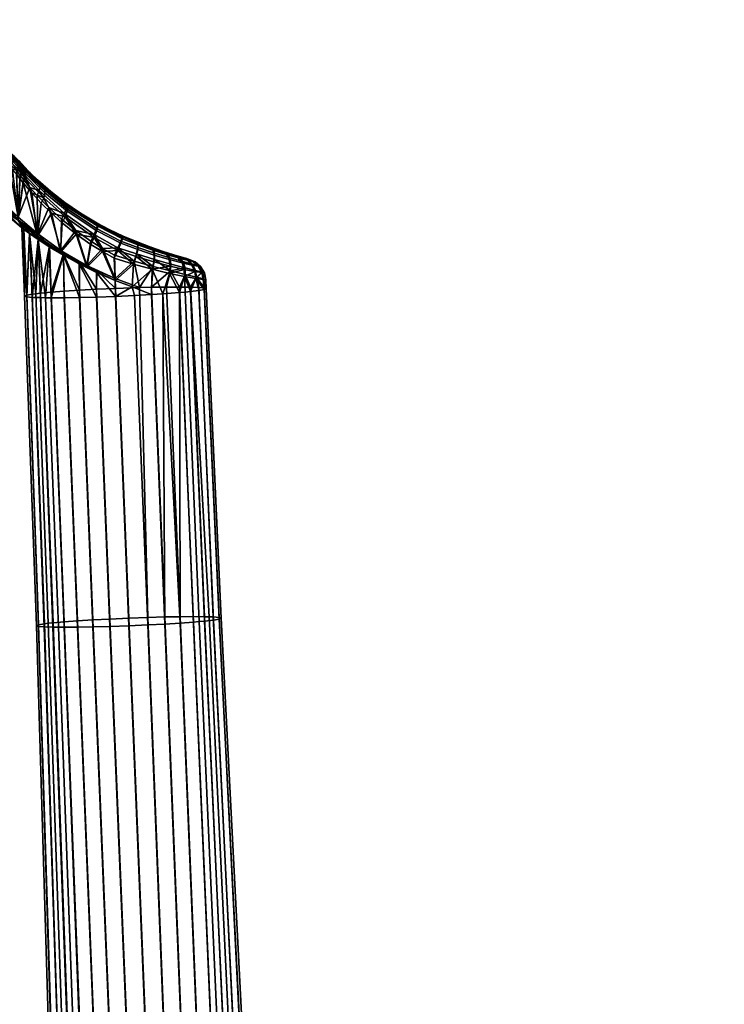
# Model space of a CAD drawing. Header units: millimetres. Extents: x -339 to 339, y -344 to 363.
# Tile 457 of 471: x 240 to 337, y 95 to 230. Entities that reach past the tile are written whole.
import ezdxf

# ---------------------------------------------------------------- set-up
doc = ezdxf.new("R2010")
doc.units = ezdxf.units.MM
doc.header["$MEASUREMENT"] = 0
doc.layers.add('kolecka', color=250, linetype='Continuous')
doc.layers.add('podrucky', color=7, linetype='Continuous')

msp = doc.modelspace()

# ---------------------------------------------------------------- meshes
at = {"layer": 'kolecka'}
mesh = msp.add_polyface(dxfattribs=at)
corners = [(188.55, 255.19, 30.25), (186.9, 255.31, 30.33), (187.1, 255.5, 26.13), (188.76, 255.4, 26.09), (190.3, 255.08, 30.19), (190.46, 255.31, 26.06), (190.13, 255.17, 34.33), (188.34, 255.35, 34.41), (192.12, 255.01, 30.15), (192.21, 255.26, 26.04), (192.02, 255.05, 34.27), (191.93, 255.18, 38.39), (189.97, 255.39, 38.45), (193.97, 254.98, 30.14), (193.97, 255.24, 26.03), (193.97, 255, 34.26), (193.97, 255.11, 38.37), (193.97, 255.26, 42.49), (191.84, 255.38, 42.51), (195.82, 255.01, 30.15), (195.73, 255.26, 26.04), (195.91, 255.05, 34.27), (196.01, 255.18, 38.39), (196.1, 255.38, 42.51), (197.64, 255.08, 30.19), (197.47, 255.31, 26.06), (197.81, 255.17, 34.33), (197.97, 255.39, 38.45), (199.39, 255.19, 30.25), (199.18, 255.4, 26.09), (199.59, 255.35, 34.41), (201.04, 255.31, 30.33), (200.84, 255.5, 26.13), (322.85, -53.56, 32.2), (322.85, -53.5, 28.71), (304.85, -53.5, 28.71), (304.85, -53.56, 32.2), (322.85, -54.02, 35.67), (304.85, -54.02, 35.67), (324.85, -53.98, 24.54), (324.85, -53.48, 30), (335.85, -53.6, 27.3), (335.85, -53.98, 24.54), (324.85, -53.98, 35.46), (335.85, -53.6, 32.7), (335.85, -53.48, 30), (335.85, -53.98, 35.46), (336.95, -53.69, 30), (336.95, -54.21, 24.42), (302.85, -53.98, 24.54), (291.85, -53.6, 27.3), (291.85, -53.48, 30), (302.85, -53.48, 30), (291.85, -53.6, 32.7), (302.85, -53.98, 35.46), (291.85, -53.98, 24.54), (290.74, -53.69, 30), (290.74, -54.26, 35.81)]
mesh.append_faces([[corners[k] for k in face] for face in [(0, 1, 2, 3), (4, 0, 3, 5), (6, 7, 0, 4), (8, 4, 5, 9), (10, 6, 4, 8), (11, 12, 6, 10), (13, 8, 9, 14), (15, 10, 8, 13), (16, 11, 10, 15), (17, 18, 11, 16), (19, 13, 14, 20), (21, 15, 13, 19), (22, 16, 15, 21), (23, 17, 16, 22), (24, 19, 20, 25), (26, 21, 19, 24), (27, 22, 21, 26), (28, 24, 25, 29), (30, 26, 24, 28), (31, 28, 29, 32), (33, 34, 35, 36), (37, 33, 36, 38), (39, 40, 41, 42), (40, 43, 44, 45), (43, 46, 44, 44), (45, 41, 40, 40), (47, 41, 45, 45), (47, 45, 44, 44), (47, 48, 41, 41), (49, 50, 51, 52), (52, 51, 53, 54), (49, 55, 50, 50), (56, 51, 50, 50), (56, 53, 51, 51), (56, 57, 53, 53)]])
at = {"layer": 'podrucky'}
mesh = msp.add_polyface(dxfattribs=at)
corners = [(238.23, 204.57, 700.92), (239.79, 203.01, 698.83), (238.46, 210.52, 699.89), (237.29, 211.65, 701.83), (236.99, 205.99, 703.29), (236.4, 212.5, 703.95), (235.69, 207.67, 706.18), (236.64, 206.46, 704.21), (238.24, 204.18, 659.27), (236.99, 205.58, 656.83), (237.26, 211.23, 657.7), (239, 209.52, 660.5), (239.79, 202.66, 661.44), (238.49, 210.05, 659.79), (237.85, 210.68, 658.78), (236.75, 211.71, 656.57), (236.57, 206.12, 655.7), (235.69, 205.63, 680.2), (235.69, 206.01, 666.23), (236.99, 204.75, 666.15), (236.99, 204.36, 680.21), (234.46, 206.68, 680.19), (234.46, 207.05, 666.3), (231.32, 208.37, 680.17), (231.32, 208.75, 666.4), (239.79, 202.59, 694.47), (236.99, 205.02, 694.27), (235.69, 206.28, 694.16), (234.46, 207.32, 694.08), (231.32, 209.01, 693.93), (238.24, 204.18, 659.27), (239.79, 202.66, 661.44), (236.99, 205.58, 656.83), (234.46, 208.52, 652.01), (235.69, 207.22, 653.76), (234.46, 207.97, 656.23), (236.57, 206.12, 655.7), (235.69, 206.71, 658.01), (240.55, 201.31, 677.64), (231.32, 210.14, 652.7), (240.58, 201.33, 682.8), (238.23, 204.57, 700.92), (236.99, 205.99, 703.29), (235.69, 207.09, 701.94), (234.46, 208.36, 703.57), (235.69, 207.67, 706.18), (236.64, 206.46, 704.21), (234.37, 209.06, 707.87)]
mesh.append_faces([[corners[k] for k in face] for face in [(0, 1, 2, 2), (3, 4, 0, 0), (5, 6, 7, 7), (8, 9, 10, 10), (11, 12, 8, 8), (11, 8, 13, 13), (14, 13, 8, 8), (15, 10, 9, 9), (15, 9, 16, 16), (17, 18, 19, 20), (21, 22, 18, 17), (23, 24, 22, 21), (25, 26, 20, 20), (27, 17, 20, 26), (28, 21, 17, 27), (29, 23, 21, 28), (19, 30, 31, 31), (32, 30, 19, 19), (33, 34, 35, 35), (36, 37, 34, 34), (32, 19, 37, 37), (18, 37, 19, 19), (37, 35, 34, 34), (36, 32, 37, 37), (37, 18, 22, 35), (38, 20, 19, 19), (22, 39, 35, 35), (40, 25, 20, 20), (41, 26, 25, 25), (26, 41, 42, 42), (43, 26, 42, 42), (27, 43, 44, 28), (43, 27, 26, 26), (44, 43, 45, 45), (46, 45, 43, 43), (47, 44, 45, 45), (43, 42, 46, 46)]])
mesh = msp.add_polyface(dxfattribs=at)
corners = [(239.88, 210.47, 663.91), (239.19, 211.17, 663.25), (239.19, 210.93, 666.54), (238.46, 211.84, 662.5), (239.19, 210.56, 680.15), (240.42, 209.39, 680.16), (240.42, 209.76, 666.47), (240.42, 209.9, 664.47), (240.42, 209.88, 692), (239.19, 211.19, 693.75), (237.7, 212.78, 697.98), (239.19, 211.44, 696.44), (239.9, 210.72, 695.81), (241.43, 209.12, 694.37), (241.41, 208.87, 691.06), (240.42, 210.15, 695.31), (238.49, 211.47, 660.61), (239.71, 210.24, 662.06), (239.71, 209.6, 661.55), (238.59, 210.77, 660.14), (239, 209.52, 660.5), (238.2, 212.05, 661.15), (239.53, 210.78, 662.65), (240.7, 209.53, 663.82), (240.81, 209.01, 663.18), (240.31, 209.57, 662.67), (240.18, 210.09, 663.29), (240.25, 208.96, 662.14), (241.73, 208.58, 665.77), (240.29, 209.91, 697.05), (240.24, 209.35, 697.59), (240.71, 208.79, 697.15), (240.78, 209.35, 696.59), (240.17, 210.38, 696.43), (240.68, 209.82, 695.96), (239.69, 210.59, 697.62), (238.42, 211.86, 699.05), (238.53, 211.21, 699.53), (239.69, 210, 698.16), (239.53, 209.37, 698.55), (239.47, 211.08, 697.04), (238.13, 212.41, 698.52)]
mesh.append_faces([[corners[k] for k in face] for face in [(0, 1, 2, 2), (3, 2, 1, 1), (4, 5, 6, 2), (6, 7, 0, 0), (6, 0, 2, 2), (8, 5, 4, 9), (10, 11, 9, 9), (9, 11, 12, 12), (8, 9, 12, 12), (13, 14, 8, 8), (8, 15, 13, 13), (15, 8, 12, 12), (16, 17, 18, 19), (19, 18, 20, 20), (21, 3, 22, 22), (22, 3, 1, 1), (17, 16, 21, 22), (23, 24, 25, 26), (27, 18, 17, 25), (22, 26, 25, 17), (1, 0, 26, 22), (0, 7, 23, 26), (28, 23, 7, 7), (29, 30, 31, 32), (33, 29, 32, 34), (33, 35, 29, 29), (15, 12, 33, 34), (36, 37, 35, 35), (30, 29, 38, 38), (30, 38, 39, 39), (29, 35, 38, 38), (37, 39, 38, 38), (37, 38, 35, 35), (12, 40, 33, 33), (12, 11, 40, 40), (33, 40, 35, 35), (41, 40, 11, 11), (41, 35, 40, 40)]])
mesh = msp.add_polyface(dxfattribs=at)
corners = [(242.48, 200.7, 696.37), (241.4, 207.09, 696.79), (239.79, 203.01, 698.83), (240.49, 208.2, 697.58), (240.04, 208.75, 698.01), (239.53, 209.37, 698.55), (238.46, 210.52, 699.89), (239.79, 202.66, 661.44), (240.48, 207.75, 662.22), (242.46, 200.41, 664.05), (241.67, 206.34, 663.34), (239.53, 208.93, 661.16), (239, 209.52, 660.5), (240.03, 208.32, 661.73), (242.46, 200.41, 664.05), (241.32, 200.74, 675.28), (239.79, 202.66, 661.44), (236.99, 204.75, 666.15), (240.55, 201.31, 677.64), (236.99, 204.36, 680.21), (240.29, 201.52, 680.24), (239.79, 202.59, 694.47), (240.58, 201.33, 682.8), (241.36, 200.81, 685.17), (242.55, 200.03, 687.29), (242.48, 200.7, 696.37), (239.79, 203.01, 698.83), (238.23, 204.57, 700.92), (241.41, 208.45, 680.17), (241.41, 208.69, 668.79), (240.42, 209.76, 666.47), (240.42, 209.39, 680.16), (240.42, 209.88, 692), (241.41, 208.87, 691.06), (241.73, 208.58, 665.77), (240.42, 209.9, 664.47), (239.71, 209.6, 661.55), (240.81, 209.01, 663.18), (240.73, 208.39, 662.63), (240.25, 208.96, 662.14), (240.31, 209.57, 662.67), (243.31, 205.66, 664.77), (240.78, 209.35, 696.59), (240.71, 208.79, 697.15), (242.68, 206.66, 695.62), (242.81, 207.28, 695), (240.68, 209.82, 695.96), (242.74, 207.78, 694.26), (240.24, 209.35, 697.59), (241.43, 209.12, 694.37), (240.42, 210.15, 695.31)]
mesh.append_faces([[corners[k] for k in face] for face in [(0, 1, 2, 2), (3, 2, 1, 1), (4, 2, 3, 3), (2, 4, 5, 5), (6, 2, 5, 5), (7, 8, 9, 9), (8, 10, 9, 9), (11, 7, 12, 12), (11, 13, 7, 7), (7, 13, 8, 8), (14, 15, 16, 16), (17, 16, 18, 18), (15, 18, 16, 16), (19, 18, 20, 20), (21, 22, 23, 23), (21, 23, 24, 24), (24, 25, 21, 21), (25, 26, 21, 21), (21, 26, 27, 27), (22, 19, 20, 20), (28, 29, 30, 31), (31, 32, 33, 28), (29, 34, 30, 30), (35, 30, 34, 34), (12, 36, 11, 11), (37, 38, 39, 40), (13, 11, 36, 39), (39, 38, 8, 13), (8, 38, 10, 10), (41, 10, 38, 38), (42, 43, 44, 45), (46, 42, 45, 47), (1, 44, 43, 43), (4, 3, 43, 48), (5, 4, 48, 48), (1, 43, 3, 3), (47, 49, 50, 46)]])
mesh = msp.add_polyface(dxfattribs=at)
corners = [(244, 204.34, 695.05), (242.48, 200.7, 696.37), (245.66, 198.44, 694.53), (242.38, 206, 696.06), (245.76, 202.74, 694.21), (241.4, 207.09, 696.79), (244.35, 203.56, 665.28), (245.83, 202.22, 666.08), (245.61, 198.19, 666.07), (242.46, 200.41, 664.05), (242.96, 204.93, 664.37), (241.67, 206.34, 663.34), (242.51, 199.92, 673.19), (241.32, 200.74, 675.28), (242.46, 200.41, 664.05), (241.73, 208.58, 665.77), (241.41, 208.69, 668.79), (243.14, 207.27, 666.96), (241.41, 208.87, 691.06), (242.5, 208.09, 693.51), (244.28, 206.53, 692.32), (241.43, 209.12, 694.37), (243.47, 206.36, 665.4), (243.31, 205.66, 664.77), (240.73, 208.39, 662.63), (240.81, 209.01, 663.18), (243.41, 206.92, 666.16), (240.7, 209.53, 663.82), (246.51, 203.85, 667.11), (246.26, 203.06, 666.44), (246.52, 204.44, 668), (244.67, 205.99, 668.01), (246.3, 204.75, 668.93), (242.81, 207.28, 695), (242.68, 206.66, 695.62), (246.16, 203.52, 693.8), (246.39, 204.24, 693.11), (242.74, 207.78, 694.26), (246.4, 204.76, 692.24), (246.21, 205.02, 691.33), (241.41, 208.45, 680.17)]
mesh.append_faces([[corners[k] for k in face] for face in [(0, 1, 2, 2), (1, 0, 3, 3), (0, 2, 4, 4), (3, 5, 1, 1), (6, 7, 8, 8), (9, 10, 6, 6), (6, 8, 9, 9), (10, 9, 11, 11), (12, 13, 14, 14), (15, 16, 17, 17), (18, 19, 20, 20), (18, 21, 19, 19), (22, 23, 24, 25), (26, 22, 25, 27), (28, 29, 23, 22), (30, 28, 22, 26), (23, 10, 11, 11), (26, 27, 15, 15), (15, 17, 26, 26), (6, 10, 23, 23), (29, 7, 6, 6), (17, 31, 26, 26), (26, 31, 32, 30), (6, 23, 29, 29), (33, 34, 35, 36), (37, 33, 36, 38), (38, 39, 20, 20), (34, 3, 0, 0), (3, 34, 5, 5), (37, 38, 20, 20), (37, 20, 19, 19), (37, 19, 21, 21), (34, 0, 35, 35), (31, 20, 39, 39), (40, 17, 16, 16), (18, 20, 40, 40), (40, 31, 17, 17), (20, 31, 40, 40)]])
mesh = msp.add_polyface(dxfattribs=at)
corners = [(247.7, 201.17, 693.53), (245.76, 202.74, 694.21), (245.66, 198.44, 694.53), (247.75, 200.69, 666.87), (245.61, 198.19, 666.07), (245.83, 202.22, 666.08), (250.62, 201.13, 668.4), (250.26, 200.22, 667.71), (246.26, 203.06, 666.44), (246.51, 203.85, 667.11), (250.75, 201.75, 669.41), (246.52, 204.44, 668), (249.79, 199.26, 667.44), (254.15, 200.05, 669.78), (253.89, 199.41, 668.71), (246.3, 204.75, 668.93), (248.41, 203.33, 669.83), (250.65, 201.99, 670.49), (252.4, 201.08, 670.8), (254.2, 200.24, 670.93), (254.23, 200.41, 689.68), (254.15, 200.28, 690.8), (256.15, 199.61, 689.49), (246.39, 204.24, 693.11), (246.16, 203.52, 693.8), (250.22, 200.63, 692.74), (250.56, 201.45, 692.02), (246.4, 204.76, 692.24), (250.7, 202, 691.02), (253.89, 199.71, 691.86), (253.48, 198.81, 692.58), (249.77, 199.72, 693.07), (252.4, 201.26, 689.74), (250.63, 202.19, 689.97), (248.35, 203.55, 690.53), (246.21, 205.02, 691.33), (244, 204.34, 695.05), (256.1, 199.44, 671.19), (244.67, 205.99, 668.01)]
mesh.append_faces([[corners[k] for k in face] for face in [(0, 1, 2, 2), (3, 4, 5, 5), (6, 7, 8, 9), (10, 6, 9, 11), (8, 3, 5, 5), (7, 3, 8, 8), (12, 3, 7, 7), (10, 13, 14, 6), (11, 15, 16, 16), (16, 10, 11, 11), (10, 16, 17, 17), (13, 10, 18, 18), (10, 17, 18, 18), (13, 18, 19, 19), (20, 21, 22, 22), (23, 24, 25, 26), (27, 23, 26, 28), (29, 26, 25, 30), (25, 24, 0, 0), (1, 0, 24, 24), (31, 25, 0, 0), (26, 29, 21, 28), (21, 20, 32, 28), (28, 32, 33, 33), (33, 34, 28, 28), (27, 28, 34, 34), (27, 34, 35, 35), (36, 1, 24, 24), (20, 37, 19, 19), (19, 32, 20, 20), (32, 19, 18, 18), (18, 33, 32, 32), (33, 18, 17, 17), (17, 34, 33, 33), (34, 17, 16, 16), (16, 35, 34, 34), (35, 16, 15, 15), (35, 15, 38, 38)]])
mesh = msp.add_polyface(dxfattribs=at)
corners = [(249.77, 199.72, 693.07), (247.7, 201.17, 693.53), (249.24, 196.37, 693.36), (251.38, 198.71, 692.88), (245.66, 198.44, 694.53), (245.61, 198.19, 666.07), (247.75, 200.69, 666.87), (249.21, 196.12, 667.42), (249.79, 199.26, 667.44), (248.19, 196.57, 668.82), (248.2, 191.95, 669.1), (246, 197.76, 669.92), (244.33, 191.91, 671.73), (244.05, 198.92, 671.43), (243.55, 191.91, 672.59), (242.51, 199.92, 673.19), (241.7, 191.97, 675.61), (241.32, 200.74, 675.28), (240.95, 192.04, 677.96), (240.55, 201.31, 677.64), (240.95, 192.27, 683.18), (240.29, 201.52, 680.24), (240.67, 192.15, 680.57), (241.7, 192.4, 685.53), (241.36, 200.81, 685.17), (242.84, 192.54, 687.6), (242.55, 200.03, 687.29), (242.23, 192.47, 686.6), (244.33, 192.68, 689.39), (244.07, 199.08, 689.12), (248.2, 192.95, 692.02), (246.01, 197.96, 690.72), (246.12, 192.82, 690.88), (240.58, 201.33, 682.8), (248.2, 196.8, 691.92), (245.61, 198.19, 666.07), (244.05, 198.92, 671.43), (242.46, 200.41, 664.05), (248.19, 196.57, 668.82), (246, 197.76, 669.92), (249.21, 196.12, 667.42), (250.58, 195.41, 668.16), (242.51, 199.92, 673.19), (249.24, 196.37, 693.36), (248.2, 196.8, 691.92), (250.59, 195.66, 692.68), (245.66, 198.44, 694.53), (246.01, 197.96, 690.72), (244.07, 199.08, 689.12), (242.48, 200.7, 696.37), (242.55, 200.03, 687.29)]
mesh.append_faces([[corners[k] for k in face] for face in [(0, 1, 2, 2), (3, 0, 2, 2), (1, 4, 2, 2), (5, 6, 7, 7), (6, 8, 7, 7), (9, 10, 11, 11), (11, 12, 13, 13), (14, 15, 13, 13), (15, 16, 17, 17), (17, 18, 19, 19), (17, 16, 18, 18), (20, 21, 22, 22), (23, 24, 20, 20), (25, 26, 27, 27), (28, 29, 25, 25), (27, 24, 23, 23), (30, 31, 32, 32), (33, 20, 24, 24), (33, 21, 20, 20), (22, 21, 19, 19), (24, 27, 26, 26), (25, 29, 26, 26), (29, 28, 31, 31), (34, 31, 30, 30), (18, 22, 19, 19), (35, 36, 37, 37), (38, 39, 35, 35), (40, 41, 38, 38), (35, 39, 36, 36), (37, 36, 42, 42), (38, 35, 40, 40), (43, 44, 45, 45), (44, 46, 47, 47), (43, 46, 44, 44), (48, 49, 50, 50), (47, 46, 48, 48), (48, 46, 49, 49)]])
mesh = msp.add_polyface(dxfattribs=at)
corners = [(253.12, 194.57, 692.98), (256.48, 193.31, 692.58), (255.73, 196.97, 692.57), (258.35, 196.23, 691.72), (251.38, 198.71, 692.88), (249.24, 196.37, 693.36), (253.04, 197.8, 692.84), (255.45, 193.41, 668.22), (255.66, 196.55, 668.16), (258.23, 195.85, 669.04), (253.14, 194.3, 667.97), (249.21, 196.12, 667.42), (251.38, 198.27, 667.71), (253.01, 197.36, 667.83), (249.79, 199.26, 667.44), (250.56, 192.01, 668.34), (248.19, 196.57, 668.82), (250.58, 195.41, 668.16), (250.59, 195.66, 692.68), (248.2, 196.8, 691.92), (250.56, 193.08, 692.77), (253.16, 193.2, 693.04), (250.58, 195.41, 668.16), (249.21, 196.12, 667.42), (253.14, 194.3, 667.97), (250.59, 195.66, 692.68), (253.12, 194.57, 692.98), (249.24, 196.37, 693.36), (250.26, 200.22, 667.71), (253.48, 198.42, 668.02), (250.62, 201.13, 668.4), (253.89, 199.41, 668.71), (256.01, 197.58, 668.41), (256.23, 198.54, 669.1), (254.15, 200.05, 669.78), (256.25, 199.2, 670.11), (256.1, 199.44, 671.19), (257.94, 198.75, 671.86), (258.29, 198.47, 670.89), (254.2, 200.24, 670.93), (256.05, 197.94, 692.25), (253.48, 198.81, 692.58), (256.29, 199.41, 690.54), (254.15, 200.28, 690.8), (253.89, 199.71, 691.86), (256.26, 198.83, 691.54), (256.15, 199.61, 689.49), (250.22, 200.63, 692.74), (249.77, 199.72, 693.07), (254.23, 200.41, 689.68)]
mesh.append_faces([[corners[k] for k in face] for face in [(0, 1, 2, 2), (3, 2, 1, 1), (0, 4, 5, 5), (6, 4, 0, 0), (2, 6, 0, 0), (7, 8, 9, 9), (8, 7, 10, 10), (11, 12, 10, 10), (13, 10, 12, 12), (11, 14, 12, 12), (8, 10, 13, 13), (15, 16, 17, 17), (18, 19, 20, 20), (0, 18, 21, 21), (22, 23, 24, 24), (25, 26, 27, 27), (12, 28, 29, 29), (14, 28, 12, 12), (13, 12, 29, 29), (29, 28, 30, 31), (29, 8, 13, 13), (32, 9, 8, 8), (32, 29, 31, 33), (32, 8, 29, 29), (34, 35, 33, 31), (35, 36, 37, 38), (34, 39, 36, 35), (40, 2, 3, 3), (2, 40, 41, 41), (6, 2, 41, 41), (42, 43, 44, 45), (41, 40, 45, 44), (42, 46, 43, 43), (41, 4, 6, 6), (41, 47, 4, 4), (4, 47, 48, 48), (46, 37, 36, 36), (36, 49, 46, 46)]])
mesh = msp.add_polyface(dxfattribs=at)
corners = [(259.96, 146.99, 671.37), (258.12, 192.35, 669.08), (259.69, 192.45, 669.89), (261.99, 192.63, 671.7), (262.06, 147.12, 672.45), (266.63, 147.96, 687.42), (264.63, 193.33, 685.49), (263.48, 193.38, 687.57), (266.08, 147.98, 688.48), (263.88, 148.01, 691.18), (261.99, 193.39, 689.36), (260.2, 193.39, 690.85), (262.05, 148, 692.61), (258.12, 193.35, 692), (259.95, 147.96, 693.71), (265.42, 148, 689.45), (256.48, 193.31, 692.58), (257.6, 147.9, 694.43), (260.74, 195.61, 690.29), (258.35, 196.23, 691.72), (262.78, 195.11, 688.34), (264.31, 194.75, 685.98), (265.38, 193.26, 683.13), (265.65, 193.16, 680.53), (265.27, 194.51, 683.31), (264.63, 192.9, 675.57), (264.21, 194.56, 674.77), (265.38, 193.03, 677.92), (263.48, 192.76, 673.49), (262.66, 194.84, 672.43), (262.78, 192.69, 672.56), (265.22, 194.42, 677.43), (260.61, 195.27, 670.48), (265.6, 194.4, 680.33), (255.45, 193.41, 668.22), (258.23, 195.85, 669.04), (255.77, 192.23, 668.33), (253.16, 192.11, 668.06), (250.58, 195.41, 668.16), (250.56, 192.01, 668.34), (246, 197.76, 669.92), (248.2, 191.95, 669.1), (246.12, 191.92, 670.24), (244.33, 191.91, 671.73), (242.51, 199.92, 673.19), (243.55, 191.91, 672.59), (242.84, 191.93, 673.53), (241.7, 191.97, 675.61), (244.05, 198.92, 671.43), (248.19, 196.57, 668.82), (253.14, 194.3, 667.97), (250.56, 193.08, 692.77), (248.2, 196.8, 691.92), (248.2, 192.95, 692.02), (253.12, 194.57, 692.98), (253.16, 193.2, 693.04), (250.59, 195.66, 692.68), (246.01, 197.96, 690.72), (244.33, 192.68, 689.39), (246.12, 192.82, 690.88)]
mesh.append_faces([[corners[k] for k in face] for face in [(0, 1, 2, 2), (3, 4, 2, 2), (5, 6, 7, 8), (9, 10, 11, 12), (12, 11, 13, 14), (15, 7, 10, 9), (16, 17, 14, 13), (18, 13, 11, 11), (13, 19, 16, 16), (7, 20, 10, 10), (7, 6, 21, 21), (6, 22, 21, 21), (23, 24, 22, 22), (25, 26, 27, 27), (28, 26, 25, 25), (3, 29, 30, 30), (28, 30, 29, 29), (27, 31, 23, 23), (2, 32, 3, 3), (23, 31, 33, 33), (27, 26, 31, 31), (32, 29, 3, 3), (34, 35, 1, 1), (34, 36, 37, 37), (38, 37, 39, 39), (40, 41, 42, 42), (40, 42, 43, 43), (44, 45, 46, 46), (44, 46, 47, 47), (48, 43, 45, 45), (49, 39, 41, 41), (34, 1, 36, 36), (50, 34, 37, 37), (38, 50, 37, 37), (51, 52, 53, 53), (54, 55, 16, 16), (56, 51, 55, 55), (57, 58, 59, 59)]])
mesh = msp.add_polyface(dxfattribs=at)
corners = [(258.35, 196.23, 691.72), (258.12, 193.35, 692), (260.74, 195.61, 690.29), (261.99, 193.39, 689.36), (262.78, 195.11, 688.34), (260.2, 193.39, 690.85), (259.69, 192.45, 669.89), (258.23, 195.85, 669.04), (260.61, 195.27, 670.48), (258.12, 192.35, 669.08), (261.11, 197.74, 674.41), (261.21, 197.84, 686.33), (262.23, 197.44, 676.17), (262.3, 197.5, 684.57), (258.48, 197.8, 669.98), (258.45, 196.85, 669.32), (256.01, 197.58, 668.41), (256.23, 198.54, 669.1), (258.29, 198.47, 670.89), (256.25, 199.2, 670.11), (260.56, 197.19, 671.34), (260.71, 196.26, 670.76), (260.18, 197.86, 672.12), (262.35, 196.73, 673.14), (262.64, 195.82, 672.68), (261.8, 197.4, 673.76), (260.64, 197.41, 689.37), (260.8, 196.54, 689.97), (262.74, 196.04, 688.06), (262.42, 196.9, 687.58), (260.26, 198.02, 688.6), (261.88, 197.53, 686.97), (258.55, 198.05, 690.7), (258.54, 197.18, 691.38), (258.36, 198.65, 689.8), (256.26, 198.83, 691.54), (256.05, 197.94, 692.25), (256.29, 199.41, 690.54), (262.66, 194.84, 672.43), (259.65, 198.18, 672.95), (257.94, 198.75, 671.86), (259.74, 198.3, 687.79), (258.03, 198.9, 688.86), (256.15, 199.61, 689.49)]
mesh.append_faces([[corners[k] for k in face] for face in [(0, 1, 2, 2), (3, 4, 2, 2), (5, 3, 2, 2), (6, 7, 8, 8), (6, 9, 7, 7), (10, 11, 12, 12), (13, 12, 11, 11), (14, 15, 16, 17), (18, 14, 17, 19), (20, 21, 15, 14), (22, 20, 14, 18), (23, 24, 21, 20), (25, 23, 20, 22), (26, 27, 28, 29), (30, 26, 29, 31), (32, 33, 27, 26), (34, 32, 26, 30), (35, 36, 33, 32), (37, 35, 32, 34), (21, 7, 15, 15), (7, 16, 15, 15), (8, 7, 21, 21), (24, 38, 8, 8), (24, 8, 21, 21), (39, 22, 18, 40), (22, 39, 10, 25), (27, 2, 28, 28), (33, 0, 2, 2), (33, 2, 27, 27), (0, 33, 36, 36), (31, 11, 41, 30), (34, 42, 43, 37), (42, 34, 30, 41), (10, 41, 11, 11), (41, 10, 39, 39), (39, 42, 41, 41), (42, 39, 40, 40), (40, 43, 42, 42)]])
mesh = msp.add_polyface(dxfattribs=at)
corners = [(264.31, 194.75, 685.98), (262.78, 195.11, 688.34), (263.48, 193.38, 687.57), (265.65, 193.16, 680.53), (265.6, 194.4, 680.33), (265.27, 194.51, 683.31), (265.38, 193.26, 683.13), (263.48, 192.76, 673.49), (262.66, 194.84, 672.43), (264.21, 194.56, 674.77), (262.23, 197.44, 676.17), (262.3, 197.5, 684.57), (262.95, 197.26, 678.16), (262.99, 197.3, 682.58), (263.22, 197.21, 680.34), (263.7, 196.42, 675.28), (264.11, 195.52, 674.95), (262.64, 195.82, 672.68), (262.35, 196.73, 673.14), (263.03, 197.09, 675.72), (261.8, 197.4, 673.76), (264.57, 196.25, 677.69), (265.05, 195.37, 677.52), (263.82, 196.91, 677.92), (264.89, 196.21, 680.33), (265.41, 195.34, 680.33), (264.12, 196.87, 680.33), (264.6, 196.31, 683.03), (265.1, 195.45, 683.2), (263.86, 196.96, 682.8), (263.76, 196.54, 685.44), (264.18, 195.68, 685.78), (263.09, 197.18, 685.01), (262.42, 196.9, 687.58), (262.74, 196.04, 688.06), (261.88, 197.53, 686.97), (265.22, 194.42, 677.43), (261.11, 197.74, 674.41), (260.74, 195.61, 690.29), (261.21, 197.84, 686.33)]
mesh.append_faces([[corners[k] for k in face] for face in [(0, 1, 2, 2), (3, 4, 5, 5), (6, 5, 0, 0), (7, 8, 9, 9), (10, 11, 12, 12), (13, 12, 11, 11), (13, 14, 12, 12), (15, 16, 17, 18), (19, 15, 18, 20), (21, 22, 16, 15), (23, 21, 15, 19), (24, 25, 22, 21), (26, 24, 21, 23), (27, 28, 25, 24), (29, 27, 24, 26), (30, 31, 28, 27), (32, 30, 27, 29), (33, 34, 31, 30), (35, 33, 30, 32), (16, 8, 17, 17), (9, 8, 16, 16), (36, 9, 22, 22), (4, 36, 25, 25), (36, 22, 25, 25), (22, 9, 16, 16), (20, 37, 10, 19), (23, 12, 26, 26), (12, 23, 19, 10), (25, 5, 4, 4), (28, 0, 5, 5), (31, 0, 28, 28), (34, 38, 1, 1), (34, 1, 0, 31), (26, 14, 13, 29), (35, 32, 11, 39), (32, 29, 13, 11), (12, 14, 26, 26), (5, 25, 28, 28)]])
mesh = msp.add_polyface(dxfattribs=at)
corners = [(266.63, 147.96, 687.42), (269.62, 86.33, 690), (270.53, 86.26, 687.76), (267.42, 147.89, 685.1), (266.08, 147.98, 688.48), (268.98, 86.34, 690.98), (265.42, 148, 689.45), (268.23, 86.35, 691.87), (263.88, 148.01, 691.18), (266.53, 86.35, 693.39), (262.05, 148, 692.61), (264.59, 86.32, 694.64), (259.95, 147.96, 693.71), (262.43, 86.27, 695.59), (255.01, 146.74, 670.41), (253.16, 192.11, 668.06), (255.77, 192.23, 668.33), (257.6, 146.86, 670.67), (259.69, 192.45, 669.89), (262.06, 147.12, 672.45), (259.96, 146.99, 671.37), (258.12, 192.35, 669.08), (263.89, 147.26, 673.86), (261.99, 192.63, 671.7), (262.78, 192.69, 672.56), (264.7, 147.33, 674.67), (265.44, 147.4, 675.57), (263.48, 192.76, 673.49), (264.63, 192.9, 675.57), (266.64, 147.53, 677.59), (265.38, 193.03, 677.92), (267.43, 147.66, 679.91), (265.65, 193.16, 680.53), (267.71, 147.79, 682.51), (265.38, 193.26, 683.13), (264.63, 193.33, 685.49), (263.48, 193.38, 687.57), (253.16, 193.2, 693.04), (255, 147.8, 694.7), (257.6, 147.9, 694.43), (256.48, 193.31, 692.58), (252.41, 147.68, 694.44), (250.56, 193.08, 692.77), (248.2, 192.95, 692.02), (250.06, 147.56, 693.73), (247.96, 147.43, 692.63), (246.12, 192.82, 690.88), (244.33, 192.68, 689.39), (246.13, 147.29, 691.21), (244.58, 147.15, 689.49), (242.84, 192.54, 687.6), (242.23, 192.47, 686.6), (243.93, 147.09, 688.51), (243.38, 147.02, 687.46), (241.7, 192.4, 685.53), (240.95, 192.27, 683.18), (242.59, 146.88, 685.14), (240.67, 192.15, 680.57), (242.3, 146.76, 682.55), (242.59, 146.66, 679.95), (240.95, 192.04, 677.96), (241.7, 191.97, 675.61), (243.37, 146.59, 677.63), (244.57, 146.55, 675.6), (242.84, 191.93, 673.53), (243.55, 191.91, 672.59), (245.31, 146.54, 674.7), (246.12, 146.54, 673.89), (244.33, 191.91, 671.73), (246.12, 191.92, 670.24), (247.95, 146.55, 672.48), (250.06, 146.59, 671.39), (248.2, 191.95, 669.1), (250.56, 192.01, 668.34), (252.41, 146.65, 670.67)]
mesh.append_faces([[corners[k] for k in face] for face in [(0, 1, 2, 3), (4, 5, 1, 0), (6, 7, 5, 4), (8, 9, 7, 6), (10, 11, 9, 8), (12, 13, 11, 10), (14, 15, 16, 17), (18, 19, 20, 20), (17, 16, 21, 20), (22, 23, 24, 25), (26, 27, 28, 29), (29, 28, 30, 31), (25, 24, 27, 26), (23, 22, 19, 19), (32, 33, 31, 30), (33, 32, 34, 3), (3, 34, 35, 0), (4, 36, 6, 6), (37, 38, 39, 40), (41, 42, 43, 44), (45, 46, 47, 48), (44, 43, 46, 45), (49, 50, 51, 52), (53, 54, 55, 56), (56, 55, 57, 58), (52, 51, 54, 53), (48, 47, 50, 49), (42, 41, 38, 37), (59, 60, 61, 62), (63, 64, 65, 66), (62, 61, 64, 63), (67, 68, 69, 70), (71, 72, 73, 74), (74, 73, 15, 14), (70, 69, 72, 71), (66, 65, 68, 67), (60, 59, 58, 57)]])
mesh = msp.add_polyface(dxfattribs=at)
corners = [(188.33, 31.22, 452.93), (190.08, 31.11, 449.34), (163.12, 30.69, 436.19), (161.37, 30.8, 439.78), (204.11, 9.27, 439.46), (184.35, 11.15, 435.71), (183.89, 10.73, 438.22), (203.63, 9, 442.05), (163.96, 11.76, 435.41), (163.82, 10.8, 436.22), (183.5, 9.42, 440.31), (183.68, 10.17, 439.34), (164.15, 12.48, 434.38), (165.04, 12.33, 429.59), (164.6, 13.04, 431.97), (184.81, 10.57, 433.24), (165.38, 10.53, 427.86), (165.23, 11.55, 428.61), (185.02, 9.94, 432.15), (185.19, 9.13, 431.23), (257.6, 146.86, 670.67), (260.07, 85.25, 674.43), (257.51, 85.14, 674.22), (255.01, 146.74, 670.41), (259.96, 146.99, 671.37), (262.44, 85.38, 675.01), (262.06, 147.12, 672.45), (264.61, 85.51, 675.91), (263.89, 147.26, 673.86), (266.56, 85.64, 677.09), (264.7, 147.33, 674.67), (267.45, 85.71, 677.77), (265.44, 147.4, 675.57), (268.28, 85.77, 678.54), (266.64, 147.53, 677.59), (269.65, 85.91, 680.41), (267.43, 147.66, 679.91), (270.55, 86.04, 682.65), (267.71, 147.79, 682.51), (270.87, 86.17, 685.22), (267.42, 147.89, 685.1), (270.53, 86.26, 687.76), (257.6, 147.9, 694.43), (260.06, 86.2, 696.22), (262.43, 86.27, 695.59), (259.95, 147.96, 693.71), (255, 147.8, 694.7), (257.51, 86.11, 696.45), (252.41, 147.68, 694.44), (254.95, 86, 696.22), (250.06, 147.56, 693.73), (252.58, 85.88, 695.61), (247.96, 147.43, 692.63), (250.43, 85.75, 694.66), (246.13, 147.29, 691.21), (248.49, 85.62, 693.41), (244.58, 147.15, 689.49), (246.78, 85.48, 691.89), (243.93, 147.09, 688.51), (246.03, 85.41, 691.01), (243.38, 147.02, 687.46), (245.39, 85.34, 690.03), (242.59, 146.88, 685.14), (244.49, 85.21, 687.79), (242.3, 146.76, 682.55), (244.15, 85.08, 685.25), (242.59, 146.66, 679.95), (244.48, 84.99, 682.68), (243.37, 146.59, 677.63), (245.38, 84.93, 680.44), (244.57, 146.55, 675.6), (246.74, 84.9, 678.57), (245.31, 146.54, 674.7), (247.57, 84.9, 677.79), (246.12, 146.54, 673.89), (248.46, 84.91, 677.11), (247.95, 146.55, 672.48), (250.42, 84.93, 675.93), (250.06, 146.59, 671.39), (252.58, 84.98, 675.03), (252.41, 146.65, 670.67), (254.95, 85.05, 674.44)]
mesh.append_faces([[corners[k] for k in face] for face in [(0, 1, 2, 3), (4, 5, 6, 7), (8, 9, 10, 11), (12, 8, 11, 6), (13, 14, 5, 15), (16, 17, 18, 19), (17, 13, 15, 18), (14, 12, 6, 5), (20, 21, 22, 23), (24, 25, 21, 20), (26, 27, 25, 24), (28, 29, 27, 26), (30, 31, 29, 28), (32, 33, 31, 30), (34, 35, 33, 32), (36, 37, 35, 34), (38, 39, 37, 36), (40, 41, 39, 38), (42, 43, 44, 45), (46, 47, 43, 42), (48, 49, 47, 46), (50, 51, 49, 48), (52, 53, 51, 50), (54, 55, 53, 52), (56, 57, 55, 54), (58, 59, 57, 56), (60, 61, 59, 58), (62, 63, 61, 60), (64, 65, 63, 62), (66, 67, 65, 64), (68, 69, 67, 66), (70, 71, 69, 68), (72, 73, 71, 70), (74, 75, 73, 72), (76, 77, 75, 74), (78, 79, 77, 76), (80, 81, 79, 78), (23, 22, 81, 80)]])

doc.saveas('drawing.dxf')
